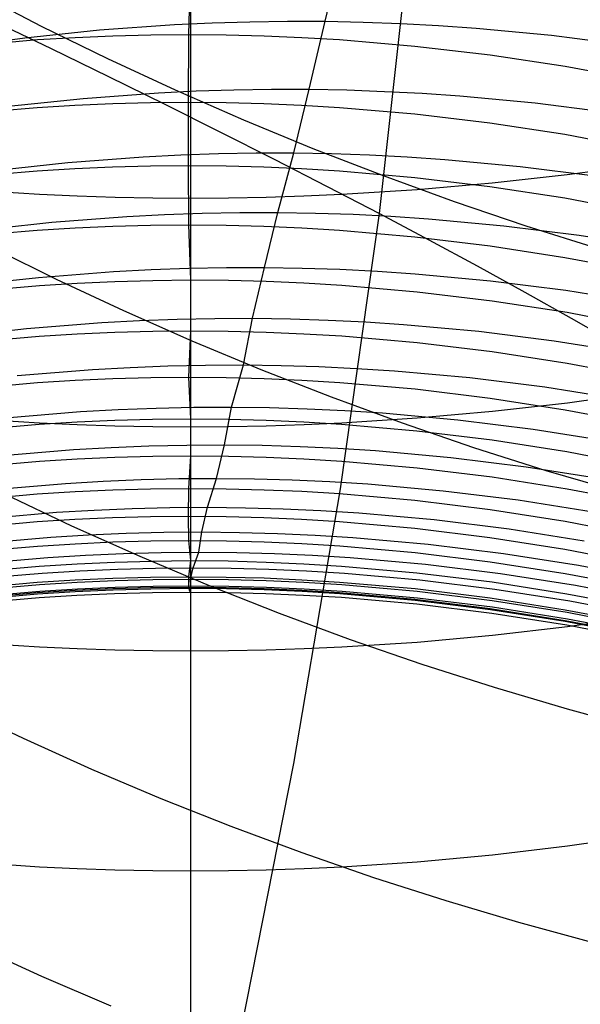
# Model space of a CAD drawing. Extents: x -383 to 1849, y -1185 to -529.
# Tile 679 of 870: x 1788.91 to 1792.52, y -1092.71 to -1086.36. Entities that reach past the tile are written whole.
import ezdxf

# ---------------------------------------------------------------- set-up
doc = ezdxf.new("R2010")
doc.units = 0
doc.layers.add('PREDEFINITO', color=7, linetype='CONTINUOUS')

msp = doc.modelspace()

# ---------------------------------------------------------------- linework, layer by layer
at = {"layer": 'PREDEFINITO'}
for p, q in [((1791.2225, -1087.6124, 432.9658), (1791.4232, -1085.8223, 432.996)), ((1790.8745, -1086.3734, 552.2919), (1790.9834, -1085.9082, 550.918)), ((1790.0063, -1085.9944, 599.3562), (1789.9932, -1086.4581, 597.9805)), ((1790.0069, -1086.014, 651.9397), (1790.007, -1087.5146, 650.5533)), ((1789.0468, -1086.4067, 501.6168), (1788.6269, -1086.1891, 501.752)), ((1788.7338, -1086.3695, 434.9963), (1789.109, -1086.5493, 434.727)), ((1790.1464, -1086.3833, 552.2297), (1790.3889, -1086.3759, 552.252)), ((1790.3889, -1086.3759, 552.252), (1790.6316, -1086.3726, 552.2727)), ((1790.6316, -1086.3726, 552.2727), (1790.8745, -1086.3734, 552.2919)), ((1790.7702, -1086.8117, 553.6754), (1790.8745, -1086.3734, 552.2919)), ((1790.8745, -1086.3734, 552.2919), (1791.1173, -1086.3782, 552.3096)), ((1788.9385, -1086.4797, 552.0963), (1789.4205, -1086.4293, 552.154)), ((1789.4742, -1086.6163, 501.4923), (1789.0468, -1086.4067, 501.6168)), ((1789.4205, -1086.4293, 552.154), (1789.9041, -1086.3947, 552.206)), ((1789.9041, -1086.3947, 552.206), (1790.1464, -1086.3833, 552.2297)), ((1791.1173, -1086.3782, 552.3096), (1791.3602, -1086.3872, 552.3257)), ((1791.3602, -1086.3872, 552.3257), (1791.603, -1086.4001, 552.3402)), ((1791.603, -1086.4001, 552.3402), (1791.8457, -1086.4171, 552.3533)), ((1791.8457, -1086.4171, 552.3533), (1792.3304, -1086.4631, 552.3748)), ((1788.4585, -1086.5455, 552.0329), (1788.9385, -1086.4797, 552.0963)), ((1788.5347, -1086.5332, 598.0012), (1789.02, -1086.4917, 597.9898)), ((1789.02, -1086.4917, 597.9898), (1789.2631, -1086.4771, 597.9857)), ((1789.2631, -1086.4771, 597.9857), (1789.5064, -1086.4666, 597.9828)), ((1789.5064, -1086.4666, 597.9828), (1789.7498, -1086.4603, 597.9811)), ((1789.7498, -1086.4603, 597.9811), (1789.9932, -1086.4581, 597.9805)), ((1789.9932, -1086.4581, 597.9805), (1789.992, -1086.8948, 596.5948)), ((1789.9932, -1086.4581, 597.9805), (1790.2367, -1086.4602, 597.981)), ((1790.2367, -1086.4602, 597.981), (1790.4801, -1086.4665, 597.9828)), ((1790.4801, -1086.4665, 597.9828), (1790.7234, -1086.4769, 597.9857)), ((1790.7234, -1086.4769, 597.9857), (1790.9665, -1086.4915, 597.9897)), ((1790.9665, -1086.4915, 597.9897), (1791.4521, -1086.5328, 598.0011)), ((1792.3304, -1086.4631, 552.3748), (1792.814, -1086.5246, 552.3903)), ((1789.109, -1086.5493, 434.727), (1789.4778, -1086.7286, 434.4504)), ((1791.4521, -1086.5328, 598.0011), (1791.9362, -1086.5903, 598.017)), ((1789.9086, -1086.8177, 501.3784), (1789.4742, -1086.6163, 501.4923)), ((1791.9362, -1086.5903, 598.017), (1792.4184, -1086.6637, 598.0373)), ((1792.4184, -1086.6637, 598.0373), (1792.8983, -1086.7527, 598.062)), ((1789.4778, -1086.7286, 434.4504), (1789.8403, -1086.9072, 434.1667)), ((1790.3494, -1087.0107, 501.2755), (1789.9086, -1086.8177, 501.3784)), ((1790.0419, -1086.8227, 553.6168), (1790.2845, -1086.8149, 553.6378)), ((1790.2845, -1086.8149, 553.6378), (1790.5273, -1086.8112, 553.6573)), ((1790.5273, -1086.8112, 553.6573), (1790.7702, -1086.8117, 553.6754)), ((1790.6721, -1087.2219, 555.0659), (1790.7702, -1086.8117, 553.6754)), ((1790.7702, -1086.8117, 553.6754), (1791.0131, -1086.8162, 553.692)), ((1791.0131, -1086.8162, 553.692), (1791.256, -1086.8249, 553.7071)), ((1788.8334, -1086.9215, 553.491), (1789.3157, -1086.8701, 553.5455)), ((1789.3157, -1086.8701, 553.5455), (1789.7995, -1086.8345, 553.5944)), ((1789.7995, -1086.8345, 553.5944), (1790.0419, -1086.8227, 553.6168)), ((1791.256, -1086.8249, 553.7071), (1791.4989, -1086.8376, 553.7208)), ((1791.4989, -1086.8376, 553.7208), (1791.7416, -1086.8544, 553.733)), ((1791.7416, -1086.8544, 553.733), (1792.2264, -1086.9, 553.7532)), ((1788.5336, -1086.9701, 596.6141), (1789.0189, -1086.9285, 596.6034)), ((1789.0189, -1086.9285, 596.6034), (1789.262, -1086.9138, 596.5997)), ((1789.262, -1086.9138, 596.5997), (1789.5052, -1086.9033, 596.597)), ((1789.5052, -1086.9033, 596.597), (1789.7486, -1086.8969, 596.5953)), ((1789.7486, -1086.8969, 596.5953), (1789.992, -1086.8948, 596.5948)), ((1789.8403, -1086.9072, 434.1667), (1790.1961, -1087.0849, 433.8762)), ((1789.992, -1086.8948, 596.5948), (1789.9919, -1087.3036, 595.2006)), ((1789.992, -1086.8948, 596.5948), (1790.2355, -1086.8969, 596.5953)), ((1790.2355, -1086.8969, 596.5953), (1790.4789, -1086.9032, 596.597)), ((1790.4789, -1086.9032, 596.597), (1790.7221, -1086.9138, 596.5997)), ((1790.7221, -1086.9138, 596.5997), (1790.9652, -1086.9284, 596.6034)), ((1790.9652, -1086.9284, 596.6034), (1791.4507, -1086.9701, 596.6141)), ((1792.2264, -1086.9, 553.7532), (1792.7099, -1086.9614, 553.7676)), ((1790.7963, -1087.195, 501.1836), (1790.3494, -1087.0107, 501.2755)), ((1791.4507, -1086.9701, 596.6141), (1791.9348, -1087.028, 596.6288)), ((1791.9348, -1087.028, 596.6288), (1792.417, -1087.1018, 596.6477)), ((1790.1961, -1087.0849, 433.8762), (1790.5452, -1087.2618, 433.5791)), ((1792.417, -1087.1018, 596.6477), (1792.8968, -1087.1913, 596.6706)), ((1791.2487, -1087.3704, 501.1028), (1790.7963, -1087.195, 501.1836)), ((1789.2169, -1087.283, 554.9438), (1789.701, -1087.2464, 554.9899)), ((1789.701, -1087.2464, 554.9899), (1789.9435, -1087.2341, 555.0109)), ((1789.9435, -1087.2341, 555.0109), (1790.1862, -1087.2259, 555.0306)), ((1790.1862, -1087.2259, 555.0306), (1790.4291, -1087.2218, 555.0489)), ((1790.4291, -1087.2218, 555.0489), (1790.6721, -1087.2219, 555.0659)), ((1790.5452, -1087.2618, 433.5791), (1790.8874, -1087.4376, 433.2756)), ((1790.5679, -1087.6051, 556.4643), (1790.6721, -1087.2219, 555.0659)), ((1790.6721, -1087.2219, 555.0659), (1790.9151, -1087.2261, 555.0814)), ((1790.9151, -1087.2261, 555.0814), (1791.1581, -1087.2345, 555.0956)), ((1791.1581, -1087.2345, 555.0956), (1791.4011, -1087.2469, 555.1084)), ((1791.4011, -1087.2469, 555.1084), (1791.6438, -1087.2634, 555.1199)), ((1791.6438, -1087.2634, 555.1199), (1792.1288, -1087.3086, 555.1387)), ((1788.7344, -1087.3355, 554.8926), (1789.2169, -1087.283, 554.9438)), ((1789.0187, -1087.3373, 595.2085), (1789.2617, -1087.3226, 595.205)), ((1789.2617, -1087.3226, 595.205), (1789.505, -1087.3121, 595.2025)), ((1789.505, -1087.3121, 595.2025), (1789.7484, -1087.3057, 595.2011)), ((1789.7484, -1087.3057, 595.2011), (1789.9919, -1087.3036, 595.2006)), ((1789.9919, -1087.3036, 595.2006), (1790.2353, -1087.3058, 595.2011)), ((1789.9919, -1087.3036, 595.2006), (1789.9928, -1087.6856, 593.797)), ((1790.2353, -1087.3058, 595.2011), (1790.4787, -1087.3122, 595.2026)), ((1790.4787, -1087.3122, 595.2026), (1790.722, -1087.3228, 595.2051)), ((1790.722, -1087.3228, 595.2051), (1790.9651, -1087.3376, 595.2085)), ((1792.1288, -1087.3086, 555.1387), (1792.6125, -1087.3696, 555.1521)), ((1792.9113, -1087.298, 650.3377), (1792.4316, -1087.3634, 650.4028)), ((1788.5333, -1087.3791, 595.2183), (1789.0187, -1087.3373, 595.2085)), ((1790.9651, -1087.3376, 595.2085), (1791.4506, -1087.3796, 595.2184)), ((1791.7062, -1087.5367, 501.0333), (1791.2487, -1087.3704, 501.1028)), ((1791.4506, -1087.3796, 595.2184), (1791.9347, -1087.4378, 595.232)), ((1792.4316, -1087.3634, 650.4028), (1791.9496, -1087.4174, 650.4565)), ((1790.8874, -1087.4376, 433.2756), (1791.2225, -1087.6124, 432.9658)), ((1791.9496, -1087.4174, 650.4565), (1791.4657, -1087.4596, 650.4986)), ((1791.9347, -1087.4378, 595.232), (1792.4169, -1087.512, 595.2495)), ((1789.0337, -1087.4899, 650.5287), (1788.5482, -1087.4593, 650.4983)), ((1789.2768, -1087.5006, 650.5394), (1789.0337, -1087.4899, 650.5287)), ((1789.5202, -1087.5083, 650.5471), (1789.2768, -1087.5006, 650.5394)), ((1789.7636, -1087.513, 650.5518), (1789.5202, -1087.5083, 650.5471)), ((1790.007, -1087.5146, 650.5533), (1789.7636, -1087.513, 650.5518)), ((1790.2505, -1087.5131, 650.5518), (1790.007, -1087.5146, 650.5533)), ((1790.007, -1087.5146, 650.5533), (1790.007, -1088.9885, 649.136)), ((1790.4939, -1087.5085, 650.5472), (1790.2505, -1087.5131, 650.5518)), ((1790.7372, -1087.5008, 650.5396), (1790.4939, -1087.5085, 650.5472)), ((1790.9803, -1087.4901, 650.5289), (1790.7372, -1087.5008, 650.5396)), ((1791.4657, -1087.4596, 650.4986), (1790.9803, -1087.4901, 650.5289)), ((1792.4169, -1087.512, 595.2495), (1792.8968, -1087.602, 595.2706)), ((1792.1682, -1087.6936, 500.9751), (1791.7062, -1087.5367, 501.0333)), ((1789.1125, -1087.6683, 556.3504), (1789.5966, -1087.6309, 556.3934)), ((1789.5966, -1087.6309, 556.3934), (1789.8392, -1087.6183, 556.4131)), ((1789.8392, -1087.6183, 556.4131), (1790.0819, -1087.6098, 556.4314)), ((1790.0819, -1087.6098, 556.4314), (1790.3248, -1087.6054, 556.4485)), ((1790.3248, -1087.6054, 556.4485), (1790.5679, -1087.6051, 556.4643)), ((1790.4819, -1087.9601, 557.8711), (1790.5679, -1087.6051, 556.4643)), ((1790.5679, -1087.6051, 556.4643), (1790.8109, -1087.6091, 556.4788)), ((1790.8109, -1087.6091, 556.4788), (1791.054, -1087.6172, 556.492)), ((1790.9725, -1089.3873, 432.937), (1791.2225, -1087.6124, 432.9658)), ((1791.054, -1087.6172, 556.492), (1791.297, -1087.6295, 556.5039)), ((1791.2225, -1087.6124, 432.9658), (1791.5412, -1087.7814, 432.6575)), ((1791.297, -1087.6295, 556.5039), (1791.5399, -1087.6458, 556.5145)), ((1788.63, -1087.7217, 556.3025), (1789.1125, -1087.6683, 556.3504)), ((1789.0195, -1087.7195, 593.8043), (1789.2626, -1087.7047, 593.8011)), ((1789.2626, -1087.7047, 593.8011), (1789.5059, -1087.6941, 593.7989)), ((1789.5059, -1087.6941, 593.7989), (1789.7493, -1087.6877, 593.7975)), ((1789.7493, -1087.6877, 593.7975), (1789.9928, -1087.6856, 593.797)), ((1789.9928, -1087.6856, 593.797), (1790.2362, -1087.6878, 593.7975)), ((1789.9928, -1087.6856, 593.797), (1790.0067, -1088.0408, 592.3849)), ((1790.2362, -1087.6878, 593.7975), (1790.4796, -1087.6942, 593.7989)), ((1790.4796, -1087.6942, 593.7989), (1790.7229, -1087.7048, 593.8012)), ((1790.7229, -1087.7048, 593.8012), (1790.9661, -1087.7197, 593.8043)), ((1791.5399, -1087.6458, 556.5145), (1792.025, -1087.6907, 556.5319)), ((1792.025, -1087.6907, 556.5319), (1792.5088, -1087.7515, 556.5442)), ((1792.6343, -1087.841, 500.9284), (1792.1682, -1087.6936, 500.9751)), ((1788.5341, -1087.7615, 593.8133), (1789.0195, -1087.7195, 593.8043)), ((1790.9661, -1087.7197, 593.8043), (1791.4516, -1087.7618, 593.8134)), ((1791.4516, -1087.7618, 593.8134), (1791.9357, -1087.8202, 593.8259)), ((1792.5088, -1087.7515, 556.5442), (1792.991, -1087.8281, 556.5515)), ((1789.1424, -1088.0368, 502.8947), (1788.7159, -1087.8251, 503.0169)), ((1791.5412, -1087.7814, 432.6575), (1791.8535, -1087.9503, 432.3394)), ((1791.9357, -1087.8202, 593.8259), (1792.4179, -1087.8948, 593.8418)), ((1792.4179, -1087.8948, 593.8418), (1792.8977, -1087.9852, 593.8612)), ((1789.996, -1087.965, 557.8407), (1790.2389, -1087.9605, 557.8565)), ((1790.2389, -1087.9605, 557.8565), (1790.4819, -1087.9601, 557.8711)), ((1790.4063, -1088.2878, 559.2855), (1790.4819, -1087.9601, 557.8711)), ((1790.4819, -1087.9601, 557.8711), (1790.725, -1087.964, 557.8845)), ((1791.8535, -1087.9503, 432.3394), (1792.1592, -1088.1189, 432.0118)), ((1788.544, -1088.0781, 557.7211), (1789.0265, -1088.0242, 557.7656)), ((1789.0265, -1088.0242, 557.7656), (1789.5107, -1087.9865, 557.8055)), ((1789.5107, -1087.9865, 557.8055), (1789.7532, -1087.9737, 557.8237)), ((1789.7532, -1087.9737, 557.8237), (1789.996, -1087.965, 557.8407)), ((1790.725, -1087.964, 557.8845), (1790.9681, -1087.972, 557.8967)), ((1790.9681, -1087.972, 557.8967), (1791.2111, -1087.9842, 557.9076)), ((1791.2111, -1087.9842, 557.9076), (1791.4539, -1088.0005, 557.9174)), ((1791.4539, -1088.0005, 557.9174), (1791.939, -1088.0453, 557.9333)), ((1788.5473, -1088.1183, 592.4), (1789.033, -1088.0757, 592.3917)), ((1789.033, -1088.0757, 592.3917), (1789.2763, -1088.0606, 592.3888)), ((1789.576, -1088.24, 502.783), (1789.1424, -1088.0368, 502.8947)), ((1789.2763, -1088.0606, 592.3888), (1789.5197, -1088.0497, 592.3867)), ((1789.5197, -1088.0497, 592.3867), (1789.7632, -1088.0431, 592.3854)), ((1789.7632, -1088.0431, 592.3854), (1790.0067, -1088.0408, 592.3849)), ((1790.0067, -1088.0408, 592.3849), (1790.0063, -1088.3681, 590.9668)), ((1790.0067, -1088.0408, 592.3849), (1790.2503, -1088.0428, 592.3853)), ((1790.2503, -1088.0428, 592.3853), (1790.4937, -1088.049, 592.3865)), ((1790.4937, -1088.049, 592.3865), (1790.7371, -1088.0595, 592.3885)), ((1790.7371, -1088.0595, 592.3885), (1790.9802, -1088.0742, 592.3914)), ((1790.9802, -1088.0742, 592.3914), (1791.4658, -1088.1161, 592.3995)), ((1791.939, -1088.0453, 557.9333), (1792.4229, -1088.1062, 557.9445)), ((1791.4658, -1088.1161, 592.3995), (1791.9498, -1088.1745, 592.4108)), ((1792.1592, -1088.1189, 432.0118), (1792.4577, -1088.287, 431.6748)), ((1792.4229, -1088.1062, 557.9445), (1792.905, -1088.1828, 557.951)), ((1791.9498, -1088.1745, 592.4108), (1792.4319, -1088.2491, 592.4252)), ((1790.0161, -1088.4346, 502.6819), (1789.576, -1088.24, 502.783)), ((1792.4319, -1088.2491, 592.4252), (1792.9116, -1088.3395, 592.4427)), ((1788.9502, -1088.3541, 559.188), (1789.4346, -1088.3155, 559.2249)), ((1789.4346, -1088.3155, 559.2249), (1789.6773, -1088.3024, 559.2417)), ((1789.6773, -1088.3024, 559.2417), (1789.9201, -1088.2933, 559.2574)), ((1789.9201, -1088.2933, 559.2574), (1790.1632, -1088.2885, 559.272)), ((1790.1632, -1088.2885, 559.272), (1790.4063, -1088.2878, 559.2855)), ((1790.3467, -1088.588, 560.7055), (1790.4063, -1088.2878, 559.2855)), ((1790.4063, -1088.2878, 559.2855), (1790.6494, -1088.2914, 559.2978)), ((1790.6494, -1088.2914, 559.2978), (1790.8926, -1088.2992, 559.309)), ((1790.8926, -1088.2992, 559.309), (1791.1357, -1088.3111, 559.3191)), ((1791.1357, -1088.3111, 559.3191), (1791.3786, -1088.3272, 559.328)), ((1791.3786, -1088.3272, 559.328), (1791.8638, -1088.3716, 559.3426)), ((1792.4577, -1088.287, 431.6748), (1792.7488, -1088.4546, 431.3287)), ((1788.4674, -1088.4089, 559.1468), (1788.9502, -1088.3541, 559.188)), ((1788.5469, -1088.446, 590.9803), (1789.0326, -1088.4031, 590.9729)), ((1789.0326, -1088.4031, 590.9729), (1789.2758, -1088.388, 590.9703)), ((1789.2758, -1088.388, 590.9703), (1789.5193, -1088.3771, 590.9684)), ((1789.5193, -1088.3771, 590.9684), (1789.7628, -1088.3704, 590.9672)), ((1789.7628, -1088.3704, 590.9672), (1790.0063, -1088.3681, 590.9668)), ((1790.0063, -1088.3681, 590.9668), (1789.9934, -1088.6668, 589.5476)), ((1790.0063, -1088.3681, 590.9668), (1790.2499, -1088.37, 590.9671)), ((1790.2499, -1088.37, 590.9671), (1790.4934, -1088.3763, 590.9682)), ((1790.4934, -1088.3763, 590.9682), (1790.7367, -1088.3868, 590.97)), ((1790.7367, -1088.3868, 590.97), (1790.9799, -1088.4015, 590.9726)), ((1790.9799, -1088.4015, 590.9726), (1791.4654, -1088.4436, 590.9799)), ((1791.8638, -1088.3716, 559.3426), (1792.3477, -1088.4322, 559.3528)), ((1790.4622, -1088.6204, 502.5917), (1790.0161, -1088.4346, 502.6819)), ((1791.4654, -1088.4436, 590.9799), (1791.9495, -1088.5021, 590.9901)), ((1792.3477, -1088.4322, 559.3528), (1792.8299, -1088.5086, 559.3585)), ((1791.9495, -1088.5021, 590.9901), (1792.4316, -1088.5769, 591.0031)), ((1789.6172, -1088.6038, 560.6653), (1789.8603, -1088.5944, 560.6798)), ((1789.8603, -1088.5944, 560.6798), (1790.1035, -1088.5891, 560.6932)), ((1790.1035, -1088.5891, 560.6932), (1790.3467, -1088.588, 560.7055)), ((1790.2708, -1088.8597, 562.1307), (1790.3467, -1088.588, 560.7055)), ((1790.3467, -1088.588, 560.7055), (1790.59, -1088.5912, 560.7168)), ((1790.59, -1088.5912, 560.7168), (1790.8333, -1088.5987, 560.7271)), ((1792.4316, -1088.5769, 591.0031), (1792.9113, -1088.6677, 591.0189)), ((1788.8895, -1088.6571, 560.6159), (1789.3744, -1088.6175, 560.6499)), ((1789.3744, -1088.6175, 560.6499), (1789.6172, -1088.6038, 560.6653)), ((1790.9139, -1088.797, 502.5125), (1790.4622, -1088.6204, 502.5917)), ((1790.8333, -1088.5987, 560.7271), (1791.0764, -1088.6103, 560.7363)), ((1791.0764, -1088.6103, 560.7363), (1791.3194, -1088.6261, 560.7444)), ((1791.3194, -1088.6261, 560.7444), (1791.8047, -1088.67, 560.7576)), ((1788.5343, -1088.7448, 589.5596), (1789.0199, -1088.7019, 589.553)), ((1789.0199, -1088.7019, 589.553), (1789.263, -1088.6867, 589.5507)), ((1789.263, -1088.6867, 589.5507), (1789.5064, -1088.6758, 589.549)), ((1789.5064, -1088.6758, 589.549), (1789.7499, -1088.6692, 589.548)), ((1789.7499, -1088.6692, 589.548), (1789.9934, -1088.6668, 589.5476)), ((1789.9934, -1088.6668, 589.5476), (1790.2369, -1088.6688, 589.5479)), ((1789.9934, -1088.6668, 589.5476), (1790.0059, -1088.9356, 588.1296)), ((1790.2369, -1088.6688, 589.5479), (1790.4804, -1088.6752, 589.5489)), ((1790.4804, -1088.6752, 589.5489), (1790.7238, -1088.6857, 589.5505)), ((1790.7238, -1088.6857, 589.5505), (1790.967, -1088.7006, 589.5528)), ((1790.967, -1088.7006, 589.5528), (1791.4526, -1088.7429, 589.5593)), ((1791.8047, -1088.67, 560.7576), (1792.2886, -1088.7302, 560.7668)), ((1791.4526, -1088.7429, 589.5593), (1791.9368, -1088.8017, 589.5683)), ((1792.2886, -1088.7302, 560.7668), (1792.7707, -1088.8064, 560.7718)), ((1792.9132, -1088.7671, 648.924), (1792.4333, -1088.8339, 648.9881)), ((1791.3707, -1088.9644, 502.4443), (1790.9139, -1088.797, 502.5125)), ((1791.9368, -1088.8017, 589.5683), (1792.419, -1088.8768, 589.5798)), ((1792.4333, -1088.8339, 648.9881), (1791.951, -1088.8891, 649.0408)), ((1788.814, -1088.9293, 562.0495), (1789.2987, -1088.8894, 562.0803)), ((1789.2987, -1088.8894, 562.0803), (1789.5415, -1088.8757, 562.0944)), ((1789.5415, -1088.8757, 562.0944), (1789.7845, -1088.8661, 562.1074)), ((1789.7845, -1088.8661, 562.1074), (1790.0276, -1088.8608, 562.1196)), ((1790.0276, -1088.8608, 562.1196), (1790.2708, -1088.8597, 562.1307)), ((1790.2254, -1089.1033, 563.5625), (1790.2708, -1088.8597, 562.1307)), ((1790.2708, -1088.8597, 562.1307), (1790.5141, -1088.8628, 562.1409)), ((1790.5141, -1088.8628, 562.1409), (1790.7573, -1088.8702, 562.1502)), ((1790.7573, -1088.8702, 562.1502), (1791.0004, -1088.8818, 562.1584)), ((1791.0004, -1088.8818, 562.1584), (1791.2434, -1088.8976, 562.1658)), ((1791.2434, -1088.8976, 562.1658), (1791.7287, -1088.9416, 562.1775)), ((1791.951, -1088.8891, 649.0408), (1791.4667, -1088.9323, 649.0822)), ((1792.419, -1088.8768, 589.5798), (1792.899, -1088.968, 589.5938)), ((1788.5465, -1089.0134, 588.1399), (1789.0322, -1088.9705, 588.1342)), ((1789.033, -1088.9633, 649.1118), (1788.5472, -1088.932, 649.0819)), ((1789.0322, -1088.9705, 588.1342), (1789.2754, -1088.9554, 588.1322)), ((1789.2763, -1088.9743, 649.1223), (1789.033, -1088.9633, 649.1118)), ((1789.2754, -1088.9554, 588.1322), (1789.5188, -1088.9445, 588.1308)), ((1789.5198, -1088.9822, 649.1299), (1789.2763, -1088.9743, 649.1223)), ((1789.5188, -1088.9445, 588.1308), (1789.7623, -1088.9379, 588.1299)), ((1789.7623, -1088.9379, 588.1299), (1790.0059, -1088.9356, 588.1296)), ((1790.0059, -1088.9356, 588.1296), (1790.2494, -1088.9376, 588.1299)), ((1790.0059, -1088.9356, 588.1296), (1790.0066, -1089.174, 586.7131)), ((1790.2494, -1088.9376, 588.1299), (1790.4929, -1088.944, 588.1307)), ((1790.4929, -1088.944, 588.1307), (1790.7362, -1088.9547, 588.1322)), ((1790.7377, -1088.9744, 649.1225), (1790.4943, -1088.9823, 649.13)), ((1790.7362, -1088.9547, 588.1322), (1790.9794, -1088.9696, 588.1341)), ((1790.981, -1088.9635, 649.112), (1790.7377, -1088.9744, 649.1225)), ((1790.9794, -1088.9696, 588.1341), (1791.4649, -1089.0121, 588.1398)), ((1791.4667, -1088.9323, 649.0822), (1790.981, -1088.9635, 649.112)), ((1791.8321, -1089.1222, 502.3872), (1791.3707, -1088.9644, 502.4443)), ((1791.7287, -1088.9416, 562.1775), (1792.2126, -1089.0019, 562.1856)), ((1789.7634, -1088.9869, 649.1345), (1789.5198, -1088.9822, 649.1299)), ((1790.007, -1088.9885, 649.136), (1789.7634, -1088.9869, 649.1345)), ((1790.007, -1088.9885, 649.136), (1790.0069, -1090.4336, 647.6916)), ((1790.2507, -1088.987, 649.1345), (1790.007, -1088.9885, 649.136)), ((1790.4943, -1088.9823, 649.13), (1790.2507, -1088.987, 649.1345)), ((1791.4649, -1089.0121, 588.1398), (1791.9489, -1089.0711, 588.1476)), ((1792.2126, -1089.0019, 562.1856), (1792.6948, -1089.0782, 562.1898)), ((1789.7389, -1089.1102, 563.5416), (1789.9821, -1089.1046, 563.5525)), ((1789.9821, -1089.1046, 563.5525), (1790.2254, -1089.1033, 563.5625)), ((1790.1747, -1089.3193, 564.9978), (1790.2254, -1089.1033, 563.5625)), ((1790.2254, -1089.1033, 563.5625), (1790.4687, -1089.1062, 563.5717)), ((1791.9489, -1089.0711, 588.1476), (1792.431, -1089.1466, 588.1576)), ((1788.7679, -1089.1746, 563.4895), (1789.2529, -1089.1341, 563.5173)), ((1789.2529, -1089.1341, 563.5173), (1789.4958, -1089.12, 563.5299)), ((1789.4958, -1089.12, 563.5299), (1789.7389, -1089.1102, 563.5416)), ((1790.4687, -1089.1062, 563.5717), (1790.7119, -1089.1134, 563.5799)), ((1790.7119, -1089.1134, 563.5799), (1790.9551, -1089.1248, 563.5873)), ((1790.9551, -1089.1248, 563.5873), (1791.1981, -1089.1404, 563.5937)), ((1791.1981, -1089.1404, 563.5937), (1791.6833, -1089.1841, 563.6041)), ((1792.2977, -1089.2702, 502.3414), (1791.8321, -1089.1222, 502.3872)), ((1792.431, -1089.1466, 588.1576), (1792.9107, -1089.238, 588.1697)), ((1788.5476, -1089.2514, 586.7217), (1789.0332, -1089.2086, 586.7169)), ((1789.0332, -1089.2086, 586.7169), (1789.2763, -1089.1936, 586.7153)), ((1789.2763, -1089.1936, 586.7153), (1789.5197, -1089.1828, 586.7141)), ((1789.5197, -1089.1828, 586.7141), (1789.7631, -1089.1762, 586.7133)), ((1789.7631, -1089.1762, 586.7133), (1790.0066, -1089.174, 586.7131)), ((1790.0066, -1089.174, 586.7131), (1789.9929, -1089.3838, 585.2928)), ((1790.0066, -1089.174, 586.7131), (1790.2501, -1089.1762, 586.7134)), ((1790.2501, -1089.1762, 586.7134), (1790.4935, -1089.1827, 586.7141)), ((1790.4935, -1089.1827, 586.7141), (1790.7368, -1089.1935, 586.7153)), ((1790.7368, -1089.1935, 586.7153), (1790.9799, -1089.2085, 586.717)), ((1790.9799, -1089.2085, 586.717), (1791.4653, -1089.2512, 586.7217)), ((1791.6833, -1089.1841, 563.6041), (1792.1672, -1089.2442, 563.611)), ((1791.4653, -1089.2512, 586.7217), (1791.9493, -1089.3105, 586.7283)), ((1792.1672, -1089.2442, 563.611), (1792.6492, -1089.3204, 563.6146)), ((1792.7668, -1089.4083, 502.3071), (1792.2977, -1089.2702, 502.3414)), ((1788.7166, -1089.393, 564.9328), (1789.2018, -1089.3516, 564.9576)), ((1789.2018, -1089.3516, 564.9576), (1789.4448, -1089.3371, 564.9688)), ((1789.4448, -1089.3371, 564.9688), (1789.688, -1089.3269, 564.9792)), ((1789.688, -1089.3269, 564.9792), (1789.9313, -1089.321, 564.9889)), ((1789.9313, -1089.321, 564.9889), (1790.1747, -1089.3193, 564.9978)), ((1790.1163, -1089.5057, 566.4372), (1790.1747, -1089.3193, 564.9978)), ((1790.1747, -1089.3193, 564.9978), (1790.418, -1089.3219, 565.0058)), ((1790.418, -1089.3219, 565.0058), (1790.6614, -1089.3289, 565.0131)), ((1790.6614, -1089.3289, 565.0131), (1790.9046, -1089.34, 565.0196)), ((1790.9046, -1089.34, 565.0196), (1791.1476, -1089.3554, 565.0253)), ((1791.1476, -1089.3554, 565.0253), (1791.633, -1089.3987, 565.0343)), ((1791.9493, -1089.3105, 586.7283), (1792.4313, -1089.3862, 586.7368)), ((1788.5339, -1089.4622, 585.2998), (1789.0194, -1089.419, 585.296)), ((1789.2428, -1089.6271, 504.2224), (1788.8095, -1089.4214, 504.3324)), ((1789.0194, -1089.419, 585.296), (1789.2626, -1089.4038, 585.2946)), ((1789.2626, -1089.4038, 585.2946), (1789.5059, -1089.3928, 585.2936)), ((1789.5059, -1089.3928, 585.2936), (1789.7494, -1089.3861, 585.293)), ((1789.7494, -1089.3861, 585.293), (1789.9929, -1089.3838, 585.2928)), ((1789.9929, -1089.3838, 585.2928), (1789.9917, -1089.5636, 583.8473)), ((1789.9929, -1089.3838, 585.2928), (1790.2364, -1089.3858, 585.293)), ((1790.2364, -1089.3858, 585.293), (1790.4799, -1089.3922, 585.2936)), ((1790.4799, -1089.3922, 585.2936), (1790.7233, -1089.4029, 585.2945)), ((1790.6728, -1091.1568, 432.9106), (1790.9725, -1089.3873, 432.937)), ((1790.7233, -1089.4029, 585.2945), (1790.9664, -1089.4179, 585.2959)), ((1790.9664, -1089.4179, 585.2959), (1791.452, -1089.4605, 585.2997)), ((1791.633, -1089.3987, 565.0343), (1792.1169, -1089.4585, 565.0401)), ((1792.4313, -1089.3862, 586.7368), (1792.911, -1089.4779, 586.747)), ((1791.452, -1089.4605, 585.2997), (1791.9362, -1089.5198, 585.3051)), ((1792.1169, -1089.4585, 565.0401), (1792.599, -1089.5345, 565.0429)), ((1788.6585, -1089.5796, 566.3807), (1789.1436, -1089.5381, 566.4023)), ((1789.1436, -1089.5381, 566.4023), (1789.3865, -1089.5236, 566.4121)), ((1789.3865, -1089.5236, 566.4121), (1789.6297, -1089.5134, 566.4212)), ((1789.6297, -1089.5134, 566.4212), (1789.873, -1089.5074, 566.4295)), ((1789.873, -1089.5074, 566.4295), (1790.1163, -1089.5057, 566.4372)), ((1790.0789, -1089.6649, 567.8798), (1790.1163, -1089.5057, 566.4372)), ((1790.1163, -1089.5057, 566.4372), (1790.3597, -1089.5083, 566.4442)), ((1790.3597, -1089.5083, 566.4442), (1790.6031, -1089.5152, 566.4504)), ((1790.6031, -1089.5152, 566.4504), (1790.8463, -1089.5263, 566.456)), ((1790.8463, -1089.5263, 566.456), (1791.0894, -1089.5417, 566.4608)), ((1791.0894, -1089.5417, 566.4608), (1791.5749, -1089.585, 566.4683)), ((1791.9362, -1089.5198, 585.3051), (1792.4185, -1089.5956, 585.3119)), ((1788.533, -1089.6413, 583.8527), (1789.0184, -1089.5983, 583.8497)), ((1789.0184, -1089.5983, 583.8497), (1789.2615, -1089.5832, 583.8487)), ((1789.2615, -1089.5832, 583.8487), (1789.5048, -1089.5723, 583.8479)), ((1789.5048, -1089.5723, 583.8479), (1789.7482, -1089.5658, 583.8475)), ((1789.7482, -1089.5658, 583.8475), (1789.9917, -1089.5636, 583.8473)), ((1789.9917, -1089.5636, 583.8473), (1790.2352, -1089.5657, 583.8475)), ((1789.9917, -1089.5636, 583.8473), (1789.9935, -1089.7204, 582.3491)), ((1790.2352, -1089.5657, 583.8475), (1790.4787, -1089.5722, 583.8479)), ((1790.4787, -1089.5722, 583.8479), (1790.722, -1089.583, 583.8487)), ((1790.722, -1089.583, 583.8487), (1790.9652, -1089.5981, 583.8498)), ((1790.9652, -1089.5981, 583.8498), (1791.4507, -1089.641, 583.8528)), ((1791.5749, -1089.585, 566.4683), (1792.059, -1089.6448, 566.4731)), ((1792.4185, -1089.5956, 585.3119), (1792.8984, -1089.6874, 585.3202)), ((1789.6827, -1089.8239, 504.1229), (1789.2428, -1089.6271, 504.2224)), ((1789.3488, -1089.6838, 567.8584), (1789.5921, -1089.6732, 567.8662)), ((1789.5921, -1089.6732, 567.8662), (1789.8354, -1089.6669, 567.8733)), ((1789.8354, -1089.6669, 567.8733), (1790.0789, -1089.6649, 567.8798)), ((1790.0609, -1089.795, 569.3258), (1790.0789, -1089.6649, 567.8798)), ((1790.0789, -1089.6649, 567.8798), (1790.3223, -1089.6673, 567.8857)), ((1790.3223, -1089.6673, 567.8857), (1790.5657, -1089.6739, 567.891)), ((1790.5657, -1089.6739, 567.891), (1790.809, -1089.6849, 567.8956)), ((1791.4507, -1089.641, 583.8528), (1791.9349, -1089.7005, 583.8569)), ((1792.059, -1089.6448, 566.4731), (1792.5413, -1089.7209, 566.4751)), ((1788.6205, -1089.7409, 567.8315), (1789.1058, -1089.6986, 567.85)), ((1789.1058, -1089.6986, 567.85), (1789.3488, -1089.6838, 567.8584)), ((1789.2631, -1089.7405, 582.3501), (1789.5065, -1089.7294, 582.3495)), ((1789.5065, -1089.7294, 582.3495), (1789.75, -1089.7227, 582.3492)), ((1789.75, -1089.7227, 582.3492), (1789.9935, -1089.7204, 582.3491)), ((1789.9935, -1089.7204, 582.3491), (1790.2371, -1089.7224, 582.3492)), ((1789.9935, -1089.7204, 582.3491), (1790.0058, -1089.8497, 580.8478)), ((1790.2371, -1089.7224, 582.3492), (1790.4805, -1089.7287, 582.3495)), ((1790.4805, -1089.7287, 582.3495), (1790.7239, -1089.7394, 582.3501)), ((1790.7239, -1089.7394, 582.3501), (1790.9671, -1089.7544, 582.3508)), ((1790.809, -1089.6849, 567.8956), (1791.0522, -1089.7001, 567.8996)), ((1791.0522, -1089.7001, 567.8996), (1791.5377, -1089.7431, 567.9058)), ((1791.9349, -1089.7005, 583.8569), (1792.4172, -1089.7764, 583.8622)), ((1788.5344, -1089.7991, 582.3531), (1789.0199, -1089.7558, 582.3509)), ((1789.0199, -1089.7558, 582.3509), (1789.2631, -1089.7405, 582.3501)), ((1789.574, -1089.8035, 569.3146), (1789.8174, -1089.7971, 569.3204)), ((1789.8174, -1089.7971, 569.3204), (1790.0609, -1089.795, 569.3258)), ((1790.0242, -1089.8957, 570.7748), (1790.0609, -1089.795, 569.3258)), ((1790.0609, -1089.795, 569.3258), (1790.3044, -1089.7972, 569.3306)), ((1790.3044, -1089.7972, 569.3306), (1790.5478, -1089.8038, 569.3348)), ((1790.9671, -1089.7544, 582.3508), (1791.4528, -1089.7971, 582.353)), ((1791.4528, -1089.7971, 582.353), (1791.937, -1089.8565, 582.3561)), ((1791.5377, -1089.7431, 567.9058), (1792.0219, -1089.8027, 567.9095)), ((1792.0219, -1089.8027, 567.9095), (1792.5042, -1089.8786, 567.9108)), ((1792.4172, -1089.7764, 583.8622), (1792.8971, -1089.8685, 583.8686)), ((1788.6021, -1089.8718, 569.2858), (1789.0876, -1089.8292, 569.3012)), ((1789.0876, -1089.8292, 569.3012), (1789.3307, -1089.8142, 569.3082)), ((1789.2755, -1089.8694, 580.8484), (1789.5189, -1089.8585, 580.8481)), ((1789.3307, -1089.8142, 569.3082), (1789.574, -1089.8035, 569.3146)), ((1789.5189, -1089.8585, 580.8481), (1789.7623, -1089.852, 580.8479)), ((1790.1288, -1090.0116, 504.0341), (1789.6827, -1089.8239, 504.1229)), ((1789.7623, -1089.852, 580.8479), (1790.0058, -1089.8497, 580.8478)), ((1790.0058, -1089.8497, 580.8478), (1789.9932, -1089.9531, 579.3768)), ((1790.0058, -1089.8497, 580.8478), (1790.2493, -1089.8519, 580.8479)), ((1790.2493, -1089.8519, 580.8479), (1790.4927, -1089.8584, 580.8481)), ((1790.4927, -1089.8584, 580.8481), (1790.736, -1089.8692, 580.8485)), ((1790.5478, -1089.8038, 569.3348), (1790.7911, -1089.8146, 569.3385)), ((1790.7911, -1089.8146, 569.3385), (1791.0342, -1089.8298, 569.3417)), ((1791.0342, -1089.8298, 569.3417), (1791.5197, -1089.8726, 569.3464)), ((1791.937, -1089.8565, 582.3561), (1792.4193, -1089.9323, 582.36)), ((1788.5468, -1089.9276, 580.8504), (1789.0324, -1089.8846, 580.8489)), ((1788.5658, -1089.9721, 570.7432), (1789.0511, -1089.9296, 570.7555)), ((1789.0324, -1089.8846, 580.8489), (1789.2755, -1089.8694, 580.8484)), ((1789.0511, -1089.9296, 570.7555), (1789.2942, -1089.9147, 570.761)), ((1789.2942, -1089.9147, 570.761), (1789.5374, -1089.9041, 570.766)), ((1789.5374, -1089.9041, 570.766), (1789.7808, -1089.8977, 570.7706)), ((1789.7808, -1089.8977, 570.7706), (1790.0242, -1089.8957, 570.7748)), ((1790.0069, -1089.969, 572.2238), (1790.0242, -1089.8957, 570.7748)), ((1790.0242, -1089.8957, 570.7748), (1790.2677, -1089.898, 570.7785)), ((1790.2677, -1089.898, 570.7785), (1790.5111, -1089.9046, 570.7817)), ((1790.5111, -1089.9046, 570.7817), (1790.7544, -1089.9155, 570.7844)), ((1790.736, -1089.8692, 580.8485), (1790.9791, -1089.8843, 580.849)), ((1790.7544, -1089.9155, 570.7844), (1790.9976, -1089.9307, 570.7867)), ((1790.9791, -1089.8843, 580.849), (1791.4645, -1089.9273, 580.8505)), ((1791.4645, -1089.9273, 580.8505), (1791.9485, -1089.9869, 580.8525)), ((1791.5197, -1089.8726, 569.3464), (1792.0037, -1089.9322, 569.349)), ((1792.5042, -1089.8786, 567.9108), (1792.9842, -1089.9705, 567.9097)), ((1788.5342, -1090.0317, 579.378), (1789.0197, -1089.9884, 579.3774)), ((1789.0197, -1089.9884, 579.3774), (1789.2629, -1089.9731, 579.3771)), ((1789.0337, -1090.0034, 572.2098), (1789.2768, -1089.9884, 572.2138)), ((1789.2629, -1089.9731, 579.3771), (1789.5062, -1089.9621, 579.377)), ((1789.2768, -1089.9884, 572.2138), (1789.5201, -1089.9776, 572.2175)), ((1789.5062, -1089.9621, 579.377), (1789.7497, -1089.9554, 579.3769)), ((1789.5201, -1089.9776, 572.2175), (1789.7634, -1089.9712, 572.2208)), ((1789.7497, -1089.9554, 579.3769), (1789.9932, -1089.9531, 579.3768)), ((1789.7634, -1089.9712, 572.2208), (1790.0069, -1089.969, 572.2238)), ((1789.9932, -1089.9531, 579.3768), (1789.993, -1090.0209, 578.0899)), ((1789.9932, -1089.9531, 579.3768), (1790.2368, -1089.9551, 579.3768)), ((1790.0069, -1089.969, 572.2238), (1790.2504, -1089.9713, 572.2264)), ((1790.0086, -1090.0113, 573.6638), (1790.0069, -1089.969, 572.2238)), ((1790.2368, -1089.9551, 579.3768), (1790.4802, -1089.9615, 579.3769)), ((1790.2504, -1089.9713, 572.2264), (1790.4938, -1089.9779, 572.2286)), ((1790.4802, -1089.9615, 579.3769), (1790.7236, -1089.9723, 579.377)), ((1790.4938, -1089.9779, 572.2286), (1790.7371, -1089.9888, 572.2305)), ((1790.7236, -1089.9723, 579.377), (1790.9668, -1089.9873, 579.3772)), ((1790.7371, -1089.9888, 572.2305), (1790.9803, -1090.0039, 572.232)), ((1790.9668, -1089.9873, 579.3772), (1791.4524, -1090.0301, 579.3778)), ((1790.9976, -1089.9307, 570.7867), (1791.4831, -1089.9737, 570.79)), ((1791.4831, -1089.9737, 570.79), (1791.9672, -1090.0334, 570.7915)), ((1791.9485, -1089.9869, 580.8525), (1792.4306, -1090.063, 580.8551)), ((1792.0037, -1089.9322, 569.349), (1792.4858, -1090.008, 569.3495)), ((1792.4193, -1089.9323, 582.36), (1792.8993, -1090.0243, 582.3647)), ((1788.5343, -1090.0988, 578.089), (1789.0197, -1090.0558, 578.0895)), ((1788.5484, -1090.0461, 572.2005), (1789.0337, -1090.0034, 572.2098)), ((1788.5493, -1090.0898, 573.649), (1789.035, -1090.0466, 573.655)), ((1789.0197, -1090.0558, 578.0895), (1789.2628, -1090.0406, 578.0897)), ((1789.0206, -1090.0634, 575.1906), (1789.2638, -1090.0481, 575.1919)), ((1789.035, -1090.0466, 573.655), (1789.2782, -1090.0313, 573.6576)), ((1789.2628, -1090.0406, 578.0897), (1789.5061, -1090.0297, 578.0898)), ((1789.2638, -1090.0481, 575.1919), (1789.5072, -1090.0371, 575.1931)), ((1789.2782, -1090.0313, 573.6576), (1789.5215, -1090.0203, 573.66)), ((1789.5061, -1090.0297, 578.0898), (1789.7495, -1090.0232, 578.0899)), ((1789.5072, -1090.0371, 575.1931), (1789.7507, -1090.0304, 575.1941)), ((1789.5178, -1090.061, 576.8093), (1789.7613, -1090.0543, 576.8097)), ((1789.5215, -1090.0203, 573.66), (1789.765, -1090.0136, 573.662)), ((1789.7495, -1090.0232, 578.0899), (1789.993, -1090.0209, 578.0899)), ((1789.7507, -1090.0304, 575.1941), (1789.9943, -1090.0281, 575.1948)), ((1789.7613, -1090.0543, 576.8097), (1790.0048, -1090.052, 576.8099)), ((1789.765, -1090.0136, 573.662), (1790.0086, -1090.0113, 573.6638)), ((1789.993, -1090.0209, 578.0899), (1790.2365, -1090.0231, 578.0898)), ((1789.993, -1090.0209, 578.0899), (1790.0008, -1090.0433, 577.4809)), ((1789.9943, -1090.0281, 575.1948), (1790.2378, -1090.0301, 575.1953)), ((1790.0008, -1090.0433, 577.4809), (1790.0048, -1090.052, 576.8099)), ((1790.0048, -1090.052, 576.8099), (1790.0086, -1090.0113, 573.6638)), ((1790.0048, -1090.052, 576.8099), (1790.2484, -1090.054, 576.8099)), ((1790.0086, -1090.0113, 573.6638), (1790.2521, -1090.0134, 573.6653)), ((1790.5804, -1090.1901, 503.9559), (1790.1288, -1090.0116, 504.0341)), ((1790.2365, -1090.0231, 578.0898), (1790.4799, -1090.0296, 578.0897)), ((1790.2378, -1090.0301, 575.1953), (1790.4813, -1090.0365, 575.1955)), ((1790.2484, -1090.054, 576.8099), (1790.4918, -1090.0604, 576.8097)), ((1790.2521, -1090.0134, 573.6653), (1790.4955, -1090.0198, 573.6665)), ((1790.4799, -1090.0296, 578.0897), (1790.7232, -1090.0405, 578.0896)), ((1790.4813, -1090.0365, 575.1955), (1790.7247, -1090.0472, 575.1956)), ((1790.4955, -1090.0198, 573.6665), (1790.7389, -1090.0305, 573.6674)), ((1790.7232, -1090.0405, 578.0896), (1790.9664, -1090.0556, 578.0894)), ((1790.7247, -1090.0472, 575.1956), (1790.968, -1090.0622, 575.1954)), ((1790.7389, -1090.0305, 573.6674), (1790.982, -1090.0456, 573.6681)), ((1790.9664, -1090.0556, 578.0894), (1791.452, -1090.0986, 578.0888)), ((1790.9803, -1090.0039, 572.232), (1791.4658, -1090.0469, 572.2338)), ((1790.982, -1090.0456, 573.6681), (1791.4675, -1090.0883, 573.6685)), ((1791.4524, -1090.0301, 579.3778), (1791.9365, -1090.0897, 579.3786)), ((1791.4658, -1090.0469, 572.2338), (1791.95, -1090.1065, 572.2343)), ((1791.9672, -1090.0334, 570.7915), (1792.4495, -1090.1094, 570.7913)), ((1792.4858, -1090.008, 569.3495), (1792.9655, -1090.1, 569.3479)), ((1788.5349, -1090.1068, 575.1871), (1789.0206, -1090.0634, 575.1906)), ((1788.5455, -1090.1306, 576.8061), (1789.0312, -1090.0873, 576.8081)), ((1789.0312, -1090.0873, 576.8081), (1789.2744, -1090.072, 576.8088)), ((1789.2744, -1090.072, 576.8088), (1789.5178, -1090.061, 576.8093)), ((1790.4918, -1090.0604, 576.8097), (1790.7351, -1090.0711, 576.8093)), ((1790.7351, -1090.0711, 576.8093), (1790.9783, -1090.0861, 576.8087)), ((1790.968, -1090.0622, 575.1954), (1791.4536, -1090.1049, 575.1944)), ((1790.9783, -1090.0861, 576.8087), (1791.4638, -1090.1288, 576.8071)), ((1791.452, -1090.0986, 578.0888), (1791.9361, -1090.1582, 578.088)), ((1791.4536, -1090.1049, 575.1944), (1791.9379, -1090.1643, 575.1926)), ((1791.4675, -1090.0883, 573.6685), (1791.9515, -1090.1478, 573.6679)), ((1791.9365, -1090.0897, 579.3786), (1792.4188, -1090.1657, 579.3797)), ((1791.95, -1090.1065, 572.2343), (1792.4322, -1090.1825, 572.2333)), ((1792.4306, -1090.063, 580.8551), (1792.9102, -1090.1553, 580.8582)), ((1792.4495, -1090.1094, 570.7913), (1792.9295, -1090.2015, 570.7893)), ((1791.4638, -1090.1288, 576.8071), (1791.9478, -1090.1883, 576.8047)), ((1791.9361, -1090.1582, 578.088), (1792.4184, -1090.2344, 578.087)), ((1791.9379, -1090.1643, 575.1926), (1792.4202, -1090.2402, 575.1899)), ((1791.9515, -1090.1478, 573.6679), (1792.4336, -1090.2237, 573.6662)), ((1792.4188, -1090.1657, 579.3797), (1792.8987, -1090.258, 579.381)), ((1792.4322, -1090.1825, 572.2333), (1792.9122, -1090.2747, 572.2309)), ((1791.0372, -1090.359, 503.8886), (1790.5804, -1090.1901, 503.9559)), ((1791.9478, -1090.1883, 576.8047), (1792.4299, -1090.2643, 576.8016)), ((1792.4184, -1090.2344, 578.087), (1792.8983, -1090.3267, 578.0858)), ((1792.4202, -1090.2402, 575.1899), (1792.9002, -1090.3323, 575.1863)), ((1792.9135, -1090.2077, 647.4838), (1792.4335, -1090.2759, 647.5466)), ((1792.4336, -1090.2237, 573.6662), (1792.9133, -1090.3158, 573.6634)), ((1792.4335, -1090.2759, 647.5466), (1791.9511, -1090.3321, 647.5983)), ((1792.4299, -1090.2643, 576.8016), (1792.9096, -1090.3564, 576.7979)), ((1791.4986, -1090.5182, 503.8323), (1791.0372, -1090.359, 503.8886)), ((1791.9511, -1090.3321, 647.5983), (1791.4668, -1090.3762, 647.6389)), ((1789.0328, -1090.4079, 647.668), (1788.5468, -1090.3761, 647.6388)), ((1789.2761, -1090.4191, 647.6783), (1789.0328, -1090.4079, 647.668)), ((1789.5196, -1090.4271, 647.6857), (1789.2761, -1090.4191, 647.6783)), ((1789.7633, -1090.4319, 647.6902), (1789.5196, -1090.4271, 647.6857)), ((1790.0069, -1090.4336, 647.6916), (1789.7633, -1090.4319, 647.6902)), ((1790.2506, -1090.432, 647.6902), (1790.0069, -1090.4336, 647.6916)), ((1790.0069, -1090.4336, 647.6916), (1790.007, -1091.8505, 646.218)), ((1790.4942, -1090.4271, 647.6857), (1790.2506, -1090.432, 647.6902)), ((1790.7377, -1090.4191, 647.6783), (1790.4942, -1090.4271, 647.6857)), ((1790.981, -1090.4079, 647.6681), (1790.7377, -1090.4191, 647.6783)), ((1791.4668, -1090.3762, 647.6389), (1790.981, -1090.4079, 647.6681)), ((1791.9642, -1090.6674, 503.787), (1791.4986, -1090.5182, 503.8323)), ((1792.4335, -1090.8064, 503.7529), (1791.9642, -1090.6674, 503.787)), ((1788.9308, -1090.9964, 505.6843), (1788.4976, -1090.789, 505.792)), ((1792.906, -1090.9349, 503.7302), (1792.4335, -1090.8064, 503.7529)), ((1789.3706, -1091.1948, 505.587), (1788.9308, -1090.9964, 505.6843)), ((1789.8165, -1091.3839, 505.5), (1789.3706, -1091.1948, 505.587)), ((1790.3237, -1092.918, 432.8864), (1790.6728, -1091.1568, 432.9106)), ((1790.2681, -1091.5636, 505.4235), (1789.8165, -1091.3839, 505.5)), ((1790.7248, -1091.7335, 505.3577), (1790.2681, -1091.5636, 505.4235)), ((1792.9132, -1091.6209, 646.0149), (1792.4333, -1091.6903, 646.0762)), ((1792.4333, -1091.6903, 646.0762), (1791.9509, -1091.7474, 646.1268)), ((1791.1863, -1091.8934, 505.3026), (1790.7248, -1091.7335, 505.3577)), ((1791.9509, -1091.7474, 646.1268), (1791.4666, -1091.7923, 646.1665)), ((1789.033, -1091.8244, 646.1948), (1788.5472, -1091.792, 646.1662)), ((1789.2763, -1091.8358, 646.2049), (1789.033, -1091.8244, 646.1948)), ((1790.9809, -1091.8245, 646.195), (1790.7377, -1091.8359, 646.205)), ((1791.4666, -1091.7923, 646.1665), (1790.9809, -1091.8245, 646.195)), ((1789.5198, -1091.8439, 646.2121), (1789.2763, -1091.8358, 646.2049)), ((1789.7634, -1091.8489, 646.2165), (1789.5198, -1091.8439, 646.2121)), ((1790.007, -1091.8505, 646.218), (1789.7634, -1091.8489, 646.2165)), ((1790.007, -1091.8505, 646.218), (1790.0069, -1093.2386, 644.7175)), ((1790.2507, -1091.8489, 646.2165), (1790.007, -1091.8505, 646.218)), ((1790.4942, -1091.844, 646.2122), (1790.2507, -1091.8489, 646.2165)), ((1790.7377, -1091.8359, 646.205), (1790.4942, -1091.844, 646.2122)), ((1791.6519, -1092.0432, 505.2584), (1791.1863, -1091.8934, 505.3026)), ((1792.1212, -1092.1826, 505.2252), (1791.6519, -1092.0432, 505.2584)), ((1792.5937, -1092.3113, 505.203), (1792.1212, -1092.1826, 505.2252)), ((1789.0498, -1092.5292, 507.0829), (1788.6102, -1092.3286, 507.1787)), ((1789.4955, -1092.7202, 506.9973), (1789.0498, -1092.5292, 507.0829))]:
    msp.add_line(p, q, dxfattribs=at)

doc.saveas('drawing.dxf')
